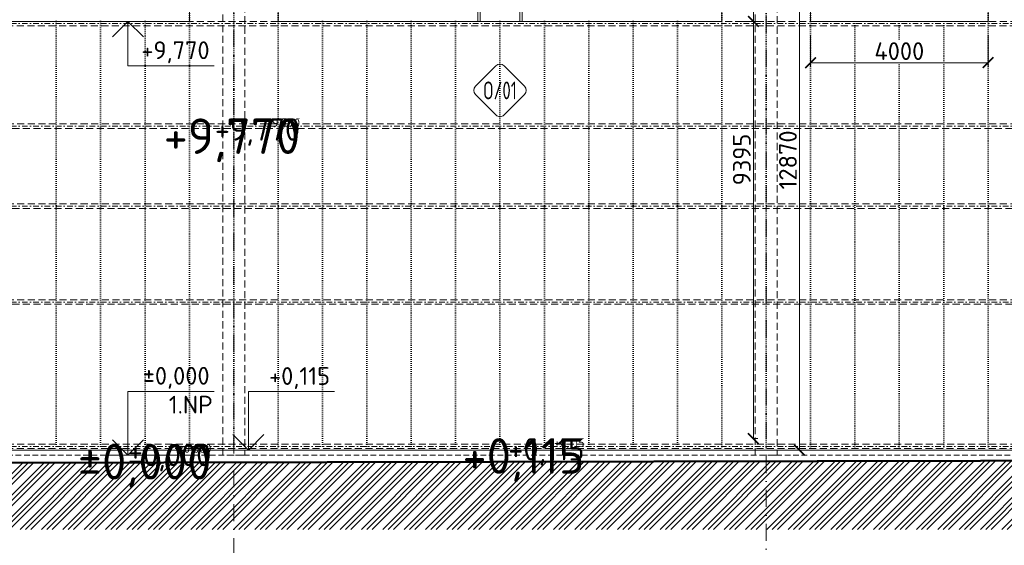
# Model space of a CAD drawing. Header units: millimetres. Extents: x -1695604 to 5289369, y -1488057 to 2187451.
# Tile 58 of 656: x 7175 to 29366, y -119096 to -107263. Entities that reach past the tile are written whole.
import ezdxf
from ezdxf import colors
from ezdxf.entities.mleader import LeaderData, LeaderLine
from ezdxf.enums import TextEntityAlignment as Align
from ezdxf.math import Vec2, Vec3

# ---------------------------------------------------------------- set-up
doc = ezdxf.new("R2010")
doc.units = ezdxf.units.MM
for name, pattern in [('CENTERX2', [101.6, 63.5, -12.7, 12.7, -12.7]), ('DASHDOT', [25.4, 12.7, -6.35, 0, -6.35]), ('DOT', [6.35, 0, -6.35]), ('HIDDEN', [9.525, 6.35, -3.175])]:
    doc.linetypes.add(name, pattern=pattern)
doc.layers.get('Defpoints').update_dxf_attribs({"color": 8})
for name, color, linetype in [('0 @ 1', 7, 'Continuous'), ('0 @ 10', 7, 'Continuous'), ('0 @ 100', 7, 'Continuous'), ('0 @ 200', 7, 'Continuous'), ('0 @ 250 (1)', 7, 'Continuous'), ('0 @ 250 (2)', 7, 'Continuous'), ('0 @ 400', 7, 'Continuous')]:
    doc.layers.add(name, color=color, linetype=linetype)
for name, color, linetype, lineweight in [('A99_N_kce-pohl', 1, 'Continuous', 9), ('A99_N_koty-200', 5, 'Continuous', 5), ('A99_N_koty-200 @ 200', 5, 'Continuous', 5), ('A99_N_koty-200-vysk', 6, 'Continuous', 9), ('A99_N_osy', 1, 'CENTERX2', 9), ('A99_N_sraf', 252, 'Continuous', 0), ('A99_N_txt-popis-200', 240, 'Continuous', 5), ('A99_N_txt-popis-200 @ 200', 240, 'Continuous', 5), ('A99_N_znaceni 200', 5, 'Continuous', 5), ('A99_S_kce-rez-sil', 7, 'Continuous', 15), ('A99_S_osy', 1, 'CENTERX2', 5), ('A99_S_sraf', 252, 'Continuous', 9)]:
    doc.layers.add(name, color=color, linetype=linetype, lineweight=lineweight)
doc.styles.add('A99_kota', font='isocpeur.ttf', dxfattribs={"height": 2})
doc.styles.add('A99_popis', font='isocpeur.ttf')
doc.dimstyles.new('A99_kota_200 new', dxfattribs={"dimscale": 200, "dimtxt": 2, "dimasz": 1.2, "dimexe": 0.5, "dimexo": 1.5, "dimgap": 0.3, "dimtad": 1, "dimdec": 0, "dimzin": 3, "dimdsep": 46, "dimtxsty": 'A99_kota', "dimblk": 'ARCHTICK', "dimcen": 2.5, "dimazin": 2, "dimtfac": 0.75, "dimtdec": 0, "dimtmove": 2, "dimatfit": 0, "dimfxl": 0, "dimtolj": 1, "dimtzin": 0, "dimlwd": 5, "dimlwe": 5, "dimarcsym": 0})

# ---------------------------------------------------------------- blocks, each defined once
blk = doc.blocks.new('*U38')
at = {"color": 0, "linetype": 'ByBlock', "lineweight": -2}
blk.add_line((-3, 0), (7, 0), dxfattribs=at)
for points in [[(0, 0), (0, 7.2), (0, 7.2), (9.7, 7.2)], [(-1.75, 1.75), (0, 0), (1.75, 1.75)]]:
    blk.add_lwpolyline(points, dxfattribs=at)
at = {"color": 0, "linetype": 'ByBlock', "lineweight": -2, "style": 'A99_kota'}
for tag, p in [('VYSKA', (9.2, 9.95)), ('POPIS', (9.2, 6.7))]:
    blk.add_attdef(tag, text='', height=2, dxfattribs=at).set_placement(p, align=Align.TOP_RIGHT)
blk = doc.blocks.new('*U6621')
at = {"layer": 'A99_N_koty-200-vysk', "lineweight": 5}
ref = blk.add_blockref('*U38', (9615, -117070), dxfattribs=dict(at, xscale=200, yscale=200, zscale=200))
ref.add_attrib('VYSKA', '±0,000', dxfattribs={"layer": '0 @ 200', "color": 0, "linetype": 'ByBlock', "lineweight": -2, "height": 400, "style": 'A99_kota'}).set_placement((11455, -115080), align=Align.TOP_RIGHT)
ref.add_attrib('POPIS_001', '1.NP', (10535, -116130), dxfattribs={"layer": '0', "color": 0, "linetype": 'ByBlock', "lineweight": -2, "height": 400, "style": 'A99_kota'})
ref = blk.add_blockref('*U38', (9615, -117070), dxfattribs=dict(at, xscale=200, yscale=200, zscale=200))
ref.add_attrib('VYSKA', '±0,000', dxfattribs={"layer": '0 @ 400', "color": 0, "linetype": 'ByBlock', "lineweight": -2, "height": 800, "style": 'A99_kota'}).set_placement((11495, -116815), align=Align.TOP_RIGHT)
ref.add_attrib('POPIS_001', '1.NP', (10535, -116130), dxfattribs={"layer": '0', "color": 0, "linetype": 'ByBlock', "lineweight": -2, "height": 400, "style": 'A99_kota'})
ref = blk.add_blockref('*U38', (9615, -117070), dxfattribs=dict(at, xscale=200, yscale=200, zscale=200))
ref.add_attrib('VYSKA', '±0,000', dxfattribs={"layer": '0 @ 100', "color": 0, "linetype": 'ByBlock', "lineweight": -2, "height": 200, "style": 'A99_kota'}).set_placement((11495, -116815), align=Align.TOP_RIGHT)
ref.add_attrib('POPIS_001', '1.NP', (10535, -116130), dxfattribs={"layer": '0', "color": 0, "linetype": 'ByBlock', "lineweight": -2, "height": 400, "style": 'A99_kota'})
ref = blk.add_blockref('*U38', (9615, -117070), dxfattribs=dict(at, xscale=200, yscale=200, zscale=200))
ref.add_attrib('VYSKA', '±0,000', dxfattribs={"layer": '0 @ 1', "color": 0, "linetype": 'ByBlock', "lineweight": -2, "height": 2, "style": 'A99_kota'}).set_placement((11495, -116815), align=Align.TOP_RIGHT)
ref.add_attrib('POPIS_001', '1.NP', (10535, -116130), dxfattribs={"layer": '0', "color": 0, "linetype": 'ByBlock', "lineweight": -2, "height": 400, "style": 'A99_kota'})
ref = blk.add_blockref('*U38', (9615, -117070), dxfattribs=dict(at, xscale=200, yscale=200, zscale=200))
ref.add_attrib('VYSKA', '±0,000', dxfattribs={"layer": '0 @ 10', "color": 0, "linetype": 'ByBlock', "lineweight": -2, "height": 20, "style": 'A99_kota'}).set_placement((11495, -116815), align=Align.TOP_RIGHT)
ref.add_attrib('POPIS_001', '1.NP', (10535, -116130), dxfattribs={"layer": '0', "color": 0, "linetype": 'ByBlock', "lineweight": -2, "height": 400, "style": 'A99_kota'})
ref = blk.add_blockref('*U38', (9615, -117070), dxfattribs=dict(at, xscale=200, yscale=200, zscale=200))
ref.add_attrib('VYSKA', '±0,000', dxfattribs={"layer": '0 @ 250 (1)', "color": 0, "linetype": 'ByBlock', "lineweight": -2, "height": 500, "style": 'A99_kota'}).set_placement((11495, -116815), align=Align.TOP_RIGHT)
ref.add_attrib('POPIS_001', '1.NP', (10535, -116130), dxfattribs={"layer": '0', "color": 0, "linetype": 'ByBlock', "lineweight": -2, "height": 400, "style": 'A99_kota'})
ref = blk.add_blockref('*U38', (9615, -117070), dxfattribs=dict(at, xscale=200, yscale=200, zscale=200))
ref.add_attrib('VYSKA', '±0,000', dxfattribs={"layer": '0 @ 250 (2)', "color": 0, "linetype": 'ByBlock', "lineweight": -2, "height": 500, "style": 'A99_kota'}).set_placement((11495, -116815), align=Align.TOP_RIGHT)
ref.add_attrib('POPIS_001', '1.NP', (10535, -116130), dxfattribs={"layer": '0', "color": 0, "linetype": 'ByBlock', "lineweight": -2, "height": 400, "style": 'A99_kota'})
blk = doc.blocks.new('*U32')
at = {"color": 0, "linetype": 'ByBlock', "lineweight": -2}
blk.add_line((-3, 0), (7, 0), dxfattribs=at)
for points in [[(-1.75, -1.75), (0, 0), (1.75, -1.75)], [(0, 0), (0, -5), (0, -5), (9.7, -5)]]:
    blk.add_lwpolyline(points, dxfattribs=at)
at = {"color": 0, "linetype": 'ByBlock', "lineweight": -2, "style": 'A99_kota'}
for tag, p in [('VYSKA', (9.2, -2.25)), ('POPIS', (9.2, -5.5))]:
    blk.add_attdef(tag, text='', height=2, dxfattribs=at).set_placement(p, align=Align.TOP_RIGHT)
blk = doc.blocks.new('*U6622')
at = {"layer": 'A99_N_koty-200-vysk', "lineweight": 5}
ref = blk.add_blockref('*U32', (9615, -107300), dxfattribs=dict(at, xscale=200, yscale=200, zscale=200))
ref.add_attrib('VYSKA', '+9,770', dxfattribs={"layer": '0 @ 200', "color": 0, "linetype": 'ByBlock', "lineweight": -2, "height": 400, "style": 'A99_kota'}).set_placement((11455, -107750), align=Align.TOP_RIGHT)
ref = blk.add_blockref('*U32', (9615, -107300), dxfattribs=dict(at, xscale=200, yscale=200, zscale=200))
ref.add_attrib('VYSKA', '+9,770', dxfattribs={"layer": '0 @ 100', "color": 0, "linetype": 'ByBlock', "lineweight": -2, "height": 200, "style": 'A99_kota'}).set_placement((13495, -109485), align=Align.TOP_RIGHT)
ref = blk.add_blockref('*U32', (9615, -107300), dxfattribs=dict(at, xscale=200, yscale=200, zscale=200))
ref.add_attrib('VYSKA', '+9,770', dxfattribs={"layer": '0 @ 1', "color": 0, "linetype": 'ByBlock', "lineweight": -2, "height": 2, "style": 'A99_kota'}).set_placement((13495, -109485), align=Align.TOP_RIGHT)
ref = blk.add_blockref('*U32', (9615, -107300), dxfattribs=dict(at, xscale=200, yscale=200, zscale=200))
ref.add_attrib('VYSKA', '+9,770', dxfattribs={"layer": '0 @ 400', "color": 0, "linetype": 'ByBlock', "lineweight": -2, "height": 800, "style": 'A99_kota'}).set_placement((13495, -109485), align=Align.TOP_RIGHT)
ref = blk.add_blockref('*U32', (9615, -107300), dxfattribs=dict(at, xscale=200, yscale=200, zscale=200))
ref.add_attrib('VYSKA', '+9,770', dxfattribs={"layer": '0 @ 10', "color": 0, "linetype": 'ByBlock', "lineweight": -2, "height": 20, "style": 'A99_kota'}).set_placement((13495, -109485), align=Align.TOP_RIGHT)
ref = blk.add_blockref('*U32', (9615, -107300), dxfattribs=dict(at, xscale=200, yscale=200, zscale=200))
ref.add_attrib('VYSKA', '+9,770', dxfattribs={"layer": '0 @ 250 (1)', "color": 0, "linetype": 'ByBlock', "lineweight": -2, "height": 500, "style": 'A99_kota'}).set_placement((13495, -109485), align=Align.TOP_RIGHT)
ref = blk.add_blockref('*U32', (9615, -107300), dxfattribs=dict(at, xscale=200, yscale=200, zscale=200))
ref.add_attrib('VYSKA', '+9,770', dxfattribs={"layer": '0 @ 250 (2)', "color": 0, "linetype": 'ByBlock', "lineweight": -2, "height": 500, "style": 'A99_kota'}).set_placement((13495, -109485), align=Align.TOP_RIGHT)
blk = doc.blocks.new('_ArchTick')
at = {"color": 0, "linetype": 'ByBlock', "const_width": 0.15}
blk.add_lwpolyline([(-0.5, -0.5), (0.5, 0.5)], dxfattribs=at)
blk = doc.blocks.new('*D417')
at = {"layer": 'A99_N_koty-200', "color": 0, "lineweight": 5, "transparency": 16777216}
for p, q in [((23300, -105800), (23810, -105800)), ((23710, -105800), (23710, -107300)), ((23300, -107300), (23810, -107300))]:
    blk.add_line(p, q, dxfattribs=at)
at = {"layer": 'Defpoints', "color": 0, "linetype": 'Continuous', "lineweight": 0, "transparency": 16777216}
for p in [(23000, -105800), (23000, -107300)]:
    blk.add_point(p, dxfattribs=at)
at = {"layer": 'A99_N_koty-200', "color": 0, "linetype": 'Continuous', "lineweight": 5, "transparency": 16777216, "xscale": 240, "yscale": 240, "zscale": 240}
for p, rotation in [((23710, -105800), 90), ((23710, -107300), 270)]:
    blk.add_blockref('_ArchTick', p, dxfattribs=dict(at, rotation=rotation))
at = {"layer": 'A99_N_koty-200', "color": 0, "linetype": 'Continuous', "transparency": 16777216, "insert": (23450, -106550), "char_height": 400, "attachment_point": 5, "rotation": 90, "style": 'A99_kota', "bg_fill": 3, "box_fill_scale": 1.1, "bg_fill_color": 256, "bg_fill_true_color": 13158600, "bg_fill_transparency": 0}
blk.add_mtext('\\A1;1500', dxfattribs=at)
at = {"layer": 'Defpoints', "color": 0, "linetype": 'Continuous', "lineweight": 0, "transparency": 16777216}
blk.add_point((23710, -107300), dxfattribs=at)
blk = doc.blocks.new('*D418')
at = {"layer": 'A99_N_koty-200', "color": 0, "lineweight": 5, "transparency": 16777216}
for p, q in [((23710, -107300), (23810, -107300)), ((23710, -107300), (23710, -116695)), ((23710, -116695), (23810, -116695))]:
    blk.add_line(p, q, dxfattribs=at)
at = {"layer": 'Defpoints', "color": 0, "linetype": 'Continuous', "lineweight": 0, "transparency": 16777216}
for p in [(23710, -107300), (23710, -116695), (23710, -116695)]:
    blk.add_point(p, dxfattribs=at)
at = {"layer": 'A99_N_koty-200', "color": 0, "linetype": 'Continuous', "lineweight": 5, "transparency": 16777216, "xscale": 240, "yscale": 240, "zscale": 240}
for p, rotation in [((23710, -107300), 90), ((23710, -116695), 270)]:
    blk.add_blockref('_ArchTick', p, dxfattribs=dict(at, rotation=rotation))
at = {"layer": 'A99_N_koty-200', "color": 0, "linetype": 'Continuous', "transparency": 16777216, "insert": (23450, -110410), "char_height": 400, "attachment_point": 5, "rotation": 90, "style": 'A99_kota', "bg_fill": 3, "box_fill_scale": 1.1, "bg_fill_color": 256, "bg_fill_true_color": 13158600, "bg_fill_transparency": 0}
blk.add_mtext('\\A1;9395', dxfattribs=at)
blk = doc.blocks.new('*D420')
at = {"layer": 'A99_N_koty-200', "color": 0, "lineweight": 5, "transparency": 16777216}
for p, q in [((24750, -104085), (24850, -104085)), ((24750, -116955), (24750, -104085)), ((24750, -116955), (24850, -116955))]:
    blk.add_line(p, q, dxfattribs=at)
at = {"layer": 'Defpoints', "color": 0, "linetype": 'Continuous', "lineweight": 0, "transparency": 16777216}
for p in [(24750, -104085), (24750, -104085), (24750, -116955)]:
    blk.add_point(p, dxfattribs=at)
at = {"layer": 'A99_N_koty-200', "color": 0, "linetype": 'Continuous', "lineweight": 5, "transparency": 16777216, "xscale": 240, "yscale": 240, "zscale": 240}
for p, rotation in [((24750, -104085), 90), ((24750, -116955), 270)]:
    blk.add_blockref('_ArchTick', p, dxfattribs=dict(at, rotation=rotation))
at = {"layer": 'A99_N_koty-200', "color": 0, "linetype": 'Continuous', "transparency": 16777216, "insert": (24490, -110420), "char_height": 400, "attachment_point": 5, "rotation": 90, "style": 'A99_kota', "bg_fill": 3, "box_fill_scale": 1.1, "bg_fill_color": 256, "bg_fill_true_color": 13158600, "bg_fill_transparency": 0}
blk.add_mtext('\\A1;12870', dxfattribs=at)
blk = doc.blocks.new('*U126')
at = {"color": 0, "linetype": 'ByBlock', "lineweight": -2}
blk.add_line((-3, 0), (7, 0), dxfattribs=at)
for points in [[(0, 0), (0, 6.6), (0, 6.6), (9.7, 6.6)], [(-1.75, 1.75), (0, 0), (1.75, 1.75)]]:
    blk.add_lwpolyline(points, dxfattribs=at)
at = {"color": 0, "linetype": 'ByBlock', "lineweight": -2, "style": 'A99_kota'}
for tag, p in [('VYSKA', (9.2, 9.35)), ('POPIS', (9.2, 6.1))]:
    blk.add_attdef(tag, text='', height=2, dxfattribs=at).set_placement(p, align=Align.TOP_RIGHT)
blk = doc.blocks.new('*U6635')
at = {"layer": 'A99_N_koty-200-vysk', "lineweight": 5}
ref = blk.add_blockref('*U126', (12330, -116955), dxfattribs=dict(at, xscale=200, yscale=200, zscale=200))
ref.add_attrib('VYSKA', '+0,115', dxfattribs={"layer": '0 @ 200', "color": 0, "linetype": 'ByBlock', "lineweight": -2, "height": 400, "style": 'A99_kota'}).set_placement((14170, -115085), align=Align.TOP_RIGHT)
ref = blk.add_blockref('*U126', (12330, -116955), dxfattribs=dict(at, xscale=200, yscale=200, zscale=200))
ref.add_attrib('VYSKA', '+0,115', dxfattribs={"layer": '0 @ 100', "color": 0, "linetype": 'ByBlock', "lineweight": -2, "height": 200, "style": 'A99_kota'}).set_placement((19905, -116685), align=Align.TOP_RIGHT)
ref = blk.add_blockref('*U126', (12330, -116955), dxfattribs=dict(at, xscale=200, yscale=200, zscale=200))
ref.add_attrib('VYSKA', '+0,115', dxfattribs={"layer": '0 @ 1', "color": 0, "linetype": 'ByBlock', "lineweight": -2, "height": 2, "style": 'A99_kota'}).set_placement((19905, -116685), align=Align.TOP_RIGHT)
ref = blk.add_blockref('*U126', (12330, -116955), dxfattribs=dict(at, xscale=200, yscale=200, zscale=200))
ref.add_attrib('VYSKA', '+0,115', dxfattribs={"layer": '0 @ 400', "color": 0, "linetype": 'ByBlock', "lineweight": -2, "height": 800, "style": 'A99_kota'}).set_placement((19905, -116685), align=Align.TOP_RIGHT)
ref = blk.add_blockref('*U126', (12330, -116955), dxfattribs=dict(at, xscale=200, yscale=200, zscale=200))
ref.add_attrib('VYSKA', '+0,115', dxfattribs={"layer": '0 @ 10', "color": 0, "linetype": 'ByBlock', "lineweight": -2, "height": 20, "style": 'A99_kota'}).set_placement((19905, -116685), align=Align.TOP_RIGHT)
ref = blk.add_blockref('*U126', (12330, -116955), dxfattribs=dict(at, xscale=200, yscale=200, zscale=200))
ref.add_attrib('VYSKA', '+0,115', dxfattribs={"layer": '0 @ 250 (1)', "color": 0, "linetype": 'ByBlock', "lineweight": -2, "height": 500, "style": 'A99_kota'}).set_placement((19905, -116685), align=Align.TOP_RIGHT)
ref = blk.add_blockref('*U126', (12330, -116955), dxfattribs=dict(at, xscale=200, yscale=200, zscale=200))
ref.add_attrib('VYSKA', '+0,115', dxfattribs={"layer": '0 @ 250 (2)', "color": 0, "linetype": 'ByBlock', "lineweight": -2, "height": 500, "style": 'A99_kota'}).set_placement((19905, -116685), align=Align.TOP_RIGHT)
blk = doc.blocks.new('*U127')
at = {"color": 0}
for p, q in [((-0.72, 4.14), (-4.15, 0.71)), ((4.14, 0.71), (0.71, 4.14)), ((-4.15, -0.72), (-0.72, -4.15)), ((0.71, -4.15), (4.14, -0.72))]:
    blk.add_line(p, q, dxfattribs=at)
for centre, start, end in [((0, 3.42), 45, 135), ((-3.43, 0), 135, 225), ((3.42, 0), 315, 45), ((0, -3.43), 225, 315)]:
    blk.add_arc(centre, 1.01, start, end, dxfattribs=at)
at = {"color": 0, "linetype": 'ByBlock', "style": 'A99_popis', "width": 0.953108}
blk.add_attdef('SKLADBA', text='', height=3, rotation=0.0103, dxfattribs=at).set_placement((-2.86, -1.51), (2.86, -1.5), align=Align.FIT)
blk = doc.blocks.new('*D431')
at = {"layer": 'A99_N_koty-200', "color": 0, "lineweight": 5, "transparency": 16777216}
for p, q in [((25000, -107600), (25000, -108330)), ((29000, -107600), (29000, -108330)), ((25000, -108230), (29000, -108230))]:
    blk.add_line(p, q, dxfattribs=at)
at = {"layer": 'Defpoints', "color": 0, "linetype": 'Continuous', "lineweight": 0, "transparency": 16777216}
for p in [(25000, -107300), (29000, -107300), (29000, -108230)]:
    blk.add_point(p, dxfattribs=at)
at = {"layer": 'A99_N_koty-200', "color": 0, "linetype": 'Continuous', "lineweight": 5, "transparency": 16777216, "xscale": 240, "yscale": 240, "zscale": 240, "rotation": 180}
blk.add_blockref('_ArchTick', (25000, -108230), dxfattribs=at)
at = {"layer": 'A99_N_koty-200', "color": 0, "linetype": 'Continuous', "lineweight": 5, "transparency": 16777216, "xscale": 240, "yscale": 240, "zscale": 240}
blk.add_blockref('_ArchTick', (29000, -108230), dxfattribs=at)
at = {"layer": 'A99_N_koty-200', "color": 0, "linetype": 'Continuous', "transparency": 16777216, "insert": (27000, -107970), "char_height": 400, "attachment_point": 5, "style": 'A99_kota', "bg_fill": 3, "box_fill_scale": 1.1, "bg_fill_color": 256, "bg_fill_true_color": 13158600, "bg_fill_transparency": 0}
blk.add_mtext('\\A1;4000', dxfattribs=at)
blk = doc.blocks.new('*U6355')
at = {"layer": 'A99_N_txt-popis-200 @ 200', "lineweight": 9}
ml = blk.add_multileader_mtext('Standard', dxfattribs=at)
ml.set_content('\\A1;{\\C256;dilatace}', color=1, style='A99_popis')
ml.set_leader_properties(color=256, linetype='ByLayer', lineweight=-1)
ml.build(insert=Vec2(0, 0))
ml.multileader.update_dxf_attribs({"dogleg_length": 200, "arrow_head_size": 300, "scale": 200})
ctx = ml.context
ctx.base_point, ctx.scale, ctx.char_height, ctx.arrow_head_size, ctx.landing_gap_size, ctx.plane_origin = Vec3(73005, -110920), 200, 400, 300, 1000, Vec3(71087.5, -120100)
ctx.text_align_type = 2
notes = []
notes.append((ctx, [(1, (1, 1, 0), (77605, -110920), (-1, 0), 800, [(0, [(78280, -110915)], 0, [])])]))
ctx.mtext.insert, ctx.mtext.width, ctx.mtext.alignment, ctx.mtext.flow_direction = Vec3(75805, -110720), 2135, 3, 5
for ctx, leaders in notes:
    for number, flags, end, landing, length, lines in leaders:
        leader = LeaderData()
        leader.index, (leader.has_last_leader_line, leader.has_dogleg_vector, leader.attachment_direction) = number, flags
        leader.last_leader_point, leader.dogleg_vector, leader.dogleg_length = Vec3(end), Vec3(landing), length
        for number, points, colour, breaks in lines:
            line = LeaderLine()
            line.index, line.vertices, line.color, line.breaks = number, Vec3.list(points), colors.encode_raw_color(colour), breaks
            leader.lines.append(line)
        ctx.leaders.append(leader)

msp = doc.modelspace()

# ---------------------------------------------------------------- hatches: boundary and pattern name
at = {"layer": 'A99_S_sraf', "linetype": 'Continuous', "lineweight": 0}
h = msp.add_hatch(dxfattribs=at)
h.set_pattern_fill('ZEM_PUVODNI', color=256, scale=85, angle=180)
h.set_pattern_definition([(225, (0, -30000), (240.4163, -240.4163), []), (225, (-120.2, -30000), (240.4163, -240.4163), []), (225, (-240.4, -30000), (240.4163, -240.4163), [])])
h.paths.add_polyline_path([(-632.5, -117254.6), (-15245, -117254.6), (-15245, -118737.5), (151565, -118737.5), (151570, -117130), (61972.5, -117130)])

# ---------------------------------------------------------------- linework, layer by layer
at = {"layer": 'A99_N_kce-pohl', "linetype": 'Continuous', "lineweight": 5, "ltscale": 0.5}
for points in [[(11000, -105800), (6500, -105800), (6500, -107300), (11000, -107300)], [(13000, -105800), (17500, -105800), (17500, -107300), (13000, -107300)]]:
    msp.add_lwpolyline(points, close=True, dxfattribs=at)
at = {"layer": 'A99_N_kce-pohl', "color": 1, "linetype": 'Continuous', "lineweight": 5, "ltscale": 0.5}
for points in [[(17500, -105800), (18500, -105800), (18500, -107300), (17500, -107300)], [(17550, -105800), (18450, -105800), (18450, -107300), (17550, -107300)]]:
    msp.add_lwpolyline(points, close=True, dxfattribs=at)
msp.add_lwpolyline([(18500, -105800), (18450, -105800), (18450, -107300)], dxfattribs=at)
at = {"layer": 'A99_N_kce-pohl', "color": 1, "linetype": 'Continuous', "lineweight": 5}
msp.add_lwpolyline([(25000, -105800), (29000, -105800), (29000, -107300), (25000, -107300)], close=True, dxfattribs=at)
at = {"layer": 'A99_N_kce-pohl', "color": 7, "linetype": 'HIDDEN', "lineweight": 5, "ltscale": 20}
msp.add_lwpolyline([(138845, -117070), (-632.5, -117070)], dxfattribs=at)
at = {"layer": 'A99_N_osy', "linetype": 'DASHDOT', "lineweight": 9, "ltscale": 30}
for points in [[(12000, -121600), (12000, -101085)], [(24000, -101085), (24000, -121560)]]:
    msp.add_lwpolyline(points, dxfattribs=at)
at = {"layer": 'A99_N_sraf', "linetype": 'DOT', "lineweight": 5, "ltscale": 7}
for p, q in [((12000, -104045), (12000, -116955)), ((24000, -104045), (24000, -116955)), ((11000, -104135), (11000, -116955)), ((13000, -104135), (13000, -116955)), ((23000, -104135), (23000, -116955)), ((25000, -104135), (25000, -116955)), ((29000, -104135), (29000, -116955)), ((8000, -107295), (8000, -116955)), ((9000, -107295), (9000, -116955)), ((10000, -107295), (10000, -116955)), ((14000, -107295), (14000, -116955)), ((15000, -107295), (15000, -116955)), ((16000, -107295), (16000, -116955)), ((17000, -107295), (17000, -116955)), ((18000, -107295), (18000, -116955)), ((19000, -107295), (19000, -116955)), ((20000, -107295), (20000, -116955)), ((21000, -107295), (21000, -116955)), ((22000, -107295), (22000, -116955)), ((26000, -107300), (26000, -116955)), ((27000, -107300), (27000, -116955)), ((28000, -107300), (28000, -116955))]:
    msp.add_line(p, q, dxfattribs=at)
at = {"layer": 'A99_S_kce-rez-sil', "linetype": 'HIDDEN', "lineweight": 0, "ltscale": 25}
msp.add_lwpolyline([(11750, -104085), (12250, -104085), (12250, -117070), (11750, -117070)], close=True, dxfattribs=at)

# ---------------------------------------------------------------- block references
at = {"layer": 'A99_N_txt-popis-200', "color": 3, "linetype": 'Continuous', "lineweight": 18}
for name in ['*U6622', '*U6621', '*U6635']:
    msp.add_blockref(name, (0, 0), dxfattribs=at)
at = {"layer": 'A99_N_znaceni 200', "lineweight": 5}
ref = msp.add_blockref('*U127', (18000, -108853.8), dxfattribs=dict(at, xscale=133.3, yscale=133.3, zscale=133.3))
ref.add_attrib('SKLADBA', 'O/01', dxfattribs={"layer": '0', "color": 0, "linetype": 'ByBlock', "height": 400, "rotation": 0.01026, "style": 'A99_popis', "width": 0.705829}).set_placement((17618.3, -109054.5), (18380.6, -109054.4), align=Align.FIT)

# ---------------------------------------------------------------- next in the draw order: dimensions: what is measured, and where the dimension line sits
at = {"layer": 'A99_N_koty-200 @ 200', "linetype": 'Continuous'}
dim = msp.add_linear_dim(base=(24750, -104085), p1=(24750, -116954.6), p2=(24750, -104085), angle=90, dimstyle='A99_kota_200 new', override={"dimscale": 200, "dimtix": 1, "dimtofl": 1, "dimtmove": 2, "dimatfit": 0, "dimfxl": 15, "dimtfill": 1}, dxfattribs=at)
dim.commit()
dim.dimension.update_dxf_attribs({"geometry": '*D420', "text_midpoint": (24490, -110420), "dimtype": 128})
dim = msp.add_linear_dim(base=(23710, -107300), p1=(23000, -105800), p2=(23000, -107300), angle=90, dimstyle='A99_kota_200 new', override={"dimscale": 200, "dimtix": 1, "dimtofl": 1, "dimtmove": 2, "dimatfit": 0, "dimfxl": 15, "dimtfill": 1}, dxfattribs=at)
dim.commit()
dim.dimension.update_dxf_attribs({"geometry": '*D417', "text_midpoint": (23450, -106550)})

# ---------------------------------------------------------------- next in the draw order: linework, layer by layer
at = {"layer": 'A99_N_kce-pohl', "linetype": 'Continuous', "lineweight": 5, "ltscale": 0.5}
msp.add_lwpolyline([(23000, -105800), (18500, -105800), (18500, -107300), (23000, -107300)], close=True, dxfattribs=at)
at = {"layer": 'A99_N_kce-pohl', "color": 7, "lineweight": 50}
msp.add_lwpolyline([(151570, -117130), (61972.5, -117130), (-632.5, -117254.6), (-15245, -117254.6)], dxfattribs=at)
at = {"layer": 'A99_N_kce-pohl', "color": 1, "lineweight": 9}
msp.add_lwpolyline([(138875, -116955), (-600, -116955)], dxfattribs=at)

# ---------------------------------------------------------------- next in the draw order: dimensions: what is measured, and where the dimension line sits
at = {"layer": 'A99_N_koty-200 @ 200', "linetype": 'Continuous'}
dim = msp.add_linear_dim(base=(23710, -116695), p1=(23710, -107300), p2=(23710, -116695), angle=90, dimstyle='A99_kota_200 new', override={"dimscale": 200, "dimtix": 1, "dimtofl": 1, "dimtmove": 2, "dimatfit": 0, "dimfxl": 15, "dimtfill": 1}, dxfattribs=at)
dim.commit()
dim.dimension.update_dxf_attribs({"geometry": '*D418', "text_midpoint": (23450, -110410), "dimtype": 128})

# ---------------------------------------------------------------- next in the draw order: linework, layer by layer
at = {"layer": 'A99_S_kce-rez-sil', "linetype": 'HIDDEN', "lineweight": 0, "ltscale": 25}
for points in [[(23750, -104085), (24250, -104085), (24250, -117070), (23750, -117070)], [(-500, -107300), (138475, -107300), (138475, -107400), (-500, -107400)], [(-500, -116820), (138475, -116820), (138475, -116920), (-500, -116920)]]:
    msp.add_lwpolyline(points, close=True, dxfattribs=at)
for points in [[(114800, -109710), (-500, -109710), (-500, -109610), (114800, -109610)], [(114800, -111510), (-500, -111510), (-500, -111410), (114800, -111410)], [(114800, -113670), (-500, -113670), (-500, -113570), (114800, -113570)]]:
    msp.add_lwpolyline(points, dxfattribs=at)
at = {"layer": 'A99_S_osy', "color": 7, "linetype": 'DASHDOT', "lineweight": 5, "ltscale": 10}
for points in [[(-650, -107350), (138875, -107350)], [(-650, -109660), (114800, -109660)], [(-650, -111460), (114800, -111460)], [(-650, -113620), (114800, -113620)], [(-650, -116870), (138875, -116870)]]:
    msp.add_lwpolyline(points, dxfattribs=at)

# ---------------------------------------------------------------- next in the draw order: block references
at = {"layer": 'A99_N_txt-popis-200', "color": 3, "linetype": 'Continuous', "lineweight": 18}
msp.add_blockref('*U6355', (0, 0), dxfattribs=at)

# ---------------------------------------------------------------- next in the draw order: dimensions: what is measured, and where the dimension line sits
at = {"layer": 'A99_N_koty-200 @ 200', "linetype": 'Continuous'}
dim = msp.add_linear_dim(base=(29000, -108230), p1=(25000, -107300), p2=(29000, -107300), dimstyle='A99_kota_200 new', override={"dimscale": 200, "dimtix": 1, "dimtofl": 1, "dimtmove": 2, "dimatfit": 0, "dimfxl": 15, "dimtfill": 1}, dxfattribs=at)
dim.commit()
dim.dimension.update_dxf_attribs({"geometry": '*D431', "text_midpoint": (27000, -107970)})

doc.saveas('drawing.dxf')
